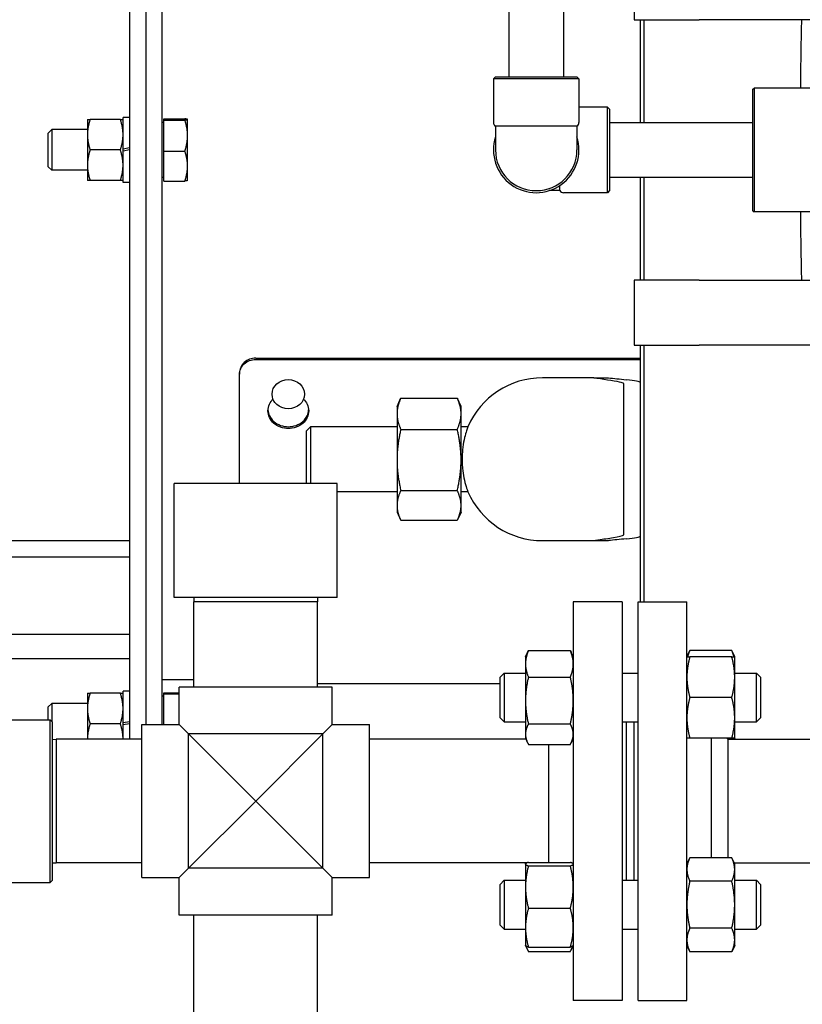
# Model space of a CAD drawing. Header units: inches. Extents: x 18 to 846, y -44 to 561.
# Tile 293 of 642: x 312 to 324, y 451 to 466. Entities that reach past the tile are written whole.
import ezdxf

# ---------------------------------------------------------------- set-up
doc = ezdxf.new("R2010")
doc.units = ezdxf.units.IN
doc.header["$LTSCALE"] = 24
doc.header["$MEASUREMENT"] = 0
doc.layers.add('Dimension (ANSI)', color=7, linetype='Continuous', lineweight=25)
doc.layers.add('Visible (ANSI)', color=7, linetype='Continuous', lineweight=30)
doc.styles.add('Note Text (ANSI)', font='tahoma.ttf')
doc.dimstyles.new('SB Fraction-16 (ANSI)', dxfattribs={"dimscale": 24, "dimtxt": 0.125, "dimasz": 0.098425, "dimexe": 0.125, "dimexo": 0.0625, "dimgap": 0.031496, "dimtad": 0, "dimtih": 1, "dimtoh": 1, "dimdec": 4, "dimrnd": 1e-08, "dimzin": 0, "dimdsep": 46, "dimlunit": 5, "dimtxsty": 'Note Text (ANSI)', "dimcen": 0.09, "dimdle": 0.393701, "dimclrd": 256, "dimclre": 256, "dimclrt": 256, "dimadec": 0, "dimazin": 3, "dimtfac": 0.96, "dimtofl": 0, "dimtmove": 0, "dimatfit": 3, "dimfxl": 1, "dimfrac": 2, "dimtolj": 1, "dimtzin": 12, "dimlwd": -1, "dimlwe": -1, "dimarcsym": 0})

# ---------------------------------------------------------------- blocks, each defined once
blk = doc.blocks.new('*D18')
at = {"layer": 'Defpoints', "color": 0, "transparency": 16777216}
for p in [(336.178, 524.056), (247.36, 404.056), (336.178, 404.056)]:
    blk.add_point(p, dxfattribs=at)
at = {"layer": 'Dimension (ANSI)', "transparency": 16777216}
for p, q in [((334.678, 524.056), (244.36, 524.056)), ((247.36, 521.694), (247.36, 466.375)), ((247.36, 406.419), (247.36, 461.738)), ((334.678, 404.056), (244.36, 404.056))]:
    blk.add_line(p, q, dxfattribs=at)
for points in [[(246.966, 521.694), (247.753, 521.694), (247.36, 524.056)], [(246.966, 406.419), (247.753, 406.419), (247.36, 404.056)]]:
    blk.add_solid(points, dxfattribs=at)
at = {"layer": 'Dimension (ANSI)', "transparency": 16777216, "insert": (244.292, 465.619), "char_height": 3, "attachment_point": 1, "style": 'Note Text (ANSI)'}
blk.add_mtext('\\A1;120', dxfattribs=at)

msp = doc.modelspace()

# ---------------------------------------------------------------- linework, layer by layer
at = {"layer": 'Visible (ANSI)'}
for p, q in [((313.30343, 473.1063), (313.30343, 455.0063)), ((313.55343, 472.8808), (313.55343, 464.05641)), ((313.80343, 455.2318), (313.80343, 472.8808)), ((319.12813, 467.2013), (319.12813, 465.1813)), ((319.96813, 467.2013), (319.96813, 465.1813)), ((321.05343, 467.0563), (321.05343, 466.0563)), ((321.05343, 466.0563), (322.05343, 466.0563)), ((321.14458, 466.05628), (321.14458, 464.4763)), ((321.20708, 464.4763), (321.20708, 466.05628)), ((332.05343, 466.0563), (322.05343, 466.0563)), ((318.92313, 465.1813), (318.89188, 465.15005)), ((320.20438, 465.15005), (318.89188, 465.15005)), ((318.89188, 465.15005), (318.89188, 464.4758)), ((318.92313, 465.1813), (320.17313, 465.1813)), ((320.17313, 465.1813), (320.20438, 465.15005)), ((320.20438, 465.15005), (320.20438, 464.4758)), ((322.87753, 464.99068), (322.89316, 465.0063)), ((322.87753, 463.12193), (322.87753, 464.99068)), ((322.89316, 465.0063), (322.89316, 463.1063)), ((325.01943, 465.0063), (322.89316, 465.0063)), ((320.64188, 464.71255), (320.20438, 464.71255)), ((320.64188, 463.40005), (320.64188, 464.71255)), ((320.67313, 464.6813), (320.64188, 464.71255)), ((320.67313, 464.6813), (320.67313, 463.4313)), ((312.65643, 464.52516), (312.65643, 464.29078)), ((313.16156, 464.52516), (312.6983, 464.52516)), ((313.20343, 464.06891), (313.20343, 464.55641)), ((313.30343, 464.55641), (313.20343, 464.55641)), ((313.82843, 464.51574), (313.82843, 464.53403)), ((313.82843, 464.53403), (314.15219, 464.53403)), ((313.82843, 464.51574), (314.15219, 464.51574)), ((313.82843, 464.03812), (313.82843, 464.51574)), ((314.19406, 464.52516), (314.1939, 464.52542)), ((314.19406, 464.52489), (314.19406, 464.52516)), ((314.19406, 464.27693), (314.19406, 464.52489)), ((312.05343, 464.31481), (312.10753, 464.36891)), ((312.10753, 464.36891), (312.10753, 463.74391)), ((312.65643, 464.36891), (312.10753, 464.36891)), ((313.82843, 464.47828), (313.80343, 464.47828)), ((320.17313, 464.42168), (318.92313, 464.42168)), ((318.92313, 464.42168), (318.92313, 464.0563)), ((320.17313, 464.42168), (320.17313, 464.0563)), ((320.67313, 464.4763), (322.87753, 464.4763)), ((312.05343, 463.79801), (312.05343, 464.31481)), ((312.65643, 464.29078), (312.65643, 463.82203)), ((314.19406, 463.80845), (314.19406, 464.27693)), ((313.16156, 464.05641), (312.6983, 464.05641)), ((313.30343, 464.08654), (313.20343, 464.06891)), ((313.20343, 464.04391), (313.20343, 464.06891)), ((313.20343, 464.04391), (313.30343, 464.06154)), ((313.55343, 464.05641), (313.55343, 455.2318)), ((313.20343, 463.55641), (313.20343, 464.04391)), ((313.82843, 464.03812), (314.15219, 464.03812)), ((313.82843, 463.57878), (313.82843, 464.03812)), ((312.05343, 463.79801), (312.10753, 463.74391)), ((312.65643, 463.82203), (312.65643, 463.58766)), ((314.19406, 463.58766), (314.19406, 463.80845)), ((312.65643, 463.74391), (312.10753, 463.74391)), ((313.82843, 463.63453), (313.80343, 463.63453)), ((320.67313, 463.6363), (322.87753, 463.6363)), ((321.14458, 463.63631), (321.14458, 462.05632)), ((321.20708, 462.05632), (321.20708, 463.63631)), ((313.16156, 463.58766), (312.6983, 463.58766)), ((313.30343, 463.55641), (313.20343, 463.55641)), ((313.82843, 463.57878), (314.15219, 463.57878)), ((314.19406, 463.58766), (314.1939, 463.58739)), ((319.9135, 463.4313), (319.9135, 463.50607)), ((319.9135, 463.4313), (319.74822, 463.4313)), ((320.64188, 463.40005), (319.96763, 463.40005)), ((320.67313, 463.4313), (320.64188, 463.40005)), ((322.87753, 463.12193), (322.89316, 463.1063)), ((325.01943, 463.1063), (322.89316, 463.1063)), ((322.05343, 462.0563), (321.05343, 462.0563)), ((321.05343, 462.0563), (321.05343, 461.0563)), ((322.05343, 462.0563), (332.05343, 462.0563)), ((321.05343, 461.0563), (322.05343, 461.0563)), ((321.14458, 461.05631), (321.14458, 457.11633)), ((321.20708, 457.11633), (321.20708, 461.05631)), ((332.05343, 461.0563), (322.05343, 461.0563)), ((315.24143, 460.85943), (321.14458, 460.85943)), ((315.24143, 460.8397), (321.14458, 460.8397)), ((314.99143, 460.63028), (314.99143, 460.6105)), ((314.99143, 458.9313), (314.99143, 460.6105)), ((319.89458, 460.5563), (319.64458, 460.5563)), ((320.43152, 460.5563), (319.89458, 460.5563)), ((320.43152, 460.5563), (320.65784, 460.5563)), ((320.89458, 460.11929), (320.89458, 460.45925)), ((317.41058, 460.1188), (317.46596, 460.23756)), ((317.41058, 460.1188), (317.41058, 460.00458)), ((317.46919, 460.24442), (318.33597, 460.24442)), ((318.39458, 460.1188), (318.33921, 460.23756)), ((318.39458, 460.00458), (318.39458, 460.1188)), ((320.89458, 458.49331), (320.89458, 460.11929)), ((317.41058, 460.00458), (317.41058, 459.2957)), ((318.39458, 459.2957), (318.39458, 460.00458)), ((316.01958, 459.7438), (316.08208, 459.8063)), ((316.01958, 458.9313), (316.01958, 459.7438)), ((316.08208, 459.8063), (316.08208, 458.9313)), ((317.41058, 459.8063), (316.08208, 459.8063)), ((317.46919, 459.76475), (318.33597, 459.76475)), ((318.49894, 459.8063), (318.39458, 459.8063)), ((317.41058, 459.2957), (317.41058, 458.59741)), ((318.39458, 458.59741), (318.39458, 459.2957)), ((316.49013, 458.9313), (313.99013, 458.9313)), ((313.99013, 457.1813), (313.99013, 458.9313)), ((316.49013, 457.1813), (316.49013, 458.9313)), ((317.41058, 458.8063), (316.49013, 458.8063)), ((317.46919, 458.82664), (318.33597, 458.82664)), ((318.49894, 458.8063), (318.39458, 458.8063)), ((317.41058, 458.59741), (317.41058, 458.4938)), ((317.41058, 458.4938), (317.46596, 458.37505)), ((318.39458, 458.4938), (318.33921, 458.37505)), ((318.39458, 458.4938), (318.39458, 458.59741)), ((320.89458, 458.15335), (320.89458, 458.49331)), ((317.46919, 458.36819), (318.33597, 458.36819)), ((298.58243, 458.05641), (313.30343, 458.05641)), ((298.58243, 458.05641), (313.30343, 458.05641)), ((319.64458, 458.0563), (319.89458, 458.0563)), ((319.89458, 458.0563), (320.43152, 458.0563)), ((320.43152, 458.0563), (320.65784, 458.0563)), ((297.19931, 457.80641), (313.30343, 457.80641)), ((316.49013, 457.1813), (313.99013, 457.1813)), ((314.29176, 457.1813), (314.29013, 457.1188)), ((316.19013, 457.1188), (314.29013, 457.1188)), ((314.29013, 455.8063), (314.29013, 457.1188)), ((316.18849, 457.1813), (316.19013, 457.1188)), ((316.19013, 455.8063), (316.19013, 457.1188)), ((320.11763, 457.1163), (320.11763, 450.9963)), ((320.86763, 457.1163), (320.11763, 457.1163)), ((320.86763, 457.1163), (320.86763, 450.9963)), ((321.11263, 450.9963), (321.11263, 457.1163)), ((321.11263, 457.1163), (321.86263, 457.1163)), ((321.86263, 450.9963), (321.86263, 457.1163)), ((310.49093, 456.61891), (313.30343, 456.61891)), ((319.38363, 456.27229), (319.41566, 456.34098)), ((319.42871, 456.36696), (320.07254, 456.36696)), ((320.11763, 456.27229), (320.08559, 456.34098)), ((321.86263, 456.27229), (321.90771, 456.36898)), ((322.55154, 456.36898), (321.90771, 456.36898)), ((322.59663, 456.27229), (322.55154, 456.36898)), ((310.49093, 456.24391), (313.30343, 456.24391)), ((319.38363, 456.27229), (319.38363, 456.16369)), ((322.55154, 456.27229), (321.90771, 456.27229)), ((322.59663, 455.95979), (322.59663, 456.27229)), ((319.38363, 456.16369), (319.38363, 455.60058)), ((313.80343, 455.92179), (314.29013, 455.92179)), ((318.99263, 455.95979), (319.05513, 456.02229)), ((318.99263, 455.33479), (318.99263, 455.95979)), ((319.05513, 456.02229), (319.05513, 455.27229)), ((319.05513, 456.02229), (319.38363, 456.02229)), ((319.42871, 455.96041), (320.07254, 455.96041)), ((320.86763, 456.02229), (321.11263, 456.02229)), ((322.59663, 456.02229), (322.93013, 456.02229)), ((322.59663, 455.33479), (322.59663, 455.95979)), ((322.93013, 455.27229), (322.93013, 456.02229)), ((322.99263, 455.95979), (322.93013, 456.02229)), ((322.99263, 455.95979), (322.99263, 455.33479)), ((313.20343, 455.25641), (313.20343, 455.74391)), ((313.30343, 455.74391), (313.20343, 455.74391)), ((316.41563, 455.8063), (314.06463, 455.8063)), ((314.06463, 455.2318), (314.06463, 455.8063)), ((316.19013, 455.86199), (318.99263, 455.86199)), ((316.41563, 455.2318), (316.41563, 455.8063)), ((312.65643, 455.71266), (312.65643, 455.47828)), ((313.16156, 455.71266), (312.6983, 455.71266)), ((313.82843, 455.66578), (313.80343, 455.66578)), ((313.82843, 455.70324), (313.82843, 455.72153)), ((313.82843, 455.72153), (314.06463, 455.72153)), ((313.82843, 455.70324), (314.06463, 455.70324)), ((313.82843, 455.2318), (313.82843, 455.70324)), ((319.38363, 455.60058), (319.38363, 455.08418)), ((322.55154, 455.64729), (321.90771, 455.64729)), ((312.05343, 455.50231), (312.10753, 455.55641)), ((312.05343, 455.3063), (312.05343, 455.50231)), ((312.10753, 455.55641), (312.10753, 455.28265)), ((312.65643, 455.55641), (312.10753, 455.55641)), ((312.65643, 455.47828), (312.65643, 455.00953)), ((309.02138, 455.3063), (312.08388, 455.3063)), ((312.08388, 452.8063), (312.08388, 455.3063)), ((312.11513, 455.27505), (312.08388, 455.3063)), ((318.99263, 455.33479), (319.05513, 455.27229)), ((322.59663, 455.02229), (322.59663, 455.33479)), ((322.99263, 455.33479), (322.93013, 455.27229)), ((312.11513, 455.27505), (312.11513, 452.83755)), ((313.16156, 455.24391), (312.6983, 455.24391)), ((313.30343, 455.27404), (313.20343, 455.25641)), ((313.20343, 455.23141), (313.20343, 455.25641)), ((313.20343, 455.23141), (313.30343, 455.24904)), ((313.20343, 455.0063), (313.20343, 455.23141)), ((313.49013, 452.8808), (313.49013, 455.2318)), ((313.49013, 455.2318), (314.06463, 455.2318)), ((314.06463, 455.2318), (314.20813, 455.0883)), ((316.27213, 455.0883), (316.41563, 455.2318)), ((316.41563, 455.2318), (316.99013, 455.2318)), ((316.99013, 452.8808), (316.99013, 455.2318)), ((319.05513, 455.27229), (319.38363, 455.27229)), ((319.42871, 455.24074), (320.07254, 455.24074)), ((320.86763, 455.27229), (321.11263, 455.27229)), ((320.92763, 455.27229), (320.92763, 452.84031)), ((321.04763, 455.27229), (321.04763, 452.84031)), ((321.05263, 452.84031), (321.05263, 455.27229)), ((322.59663, 455.27229), (322.93013, 455.27229)), ((312.11513, 455.00467), (312.17763, 455.0063)), ((312.17763, 455.0063), (312.17763, 453.1063)), ((313.49013, 455.0063), (312.17763, 455.0063)), ((312.65643, 455.00953), (312.65643, 455.0063)), ((316.27213, 455.0883), (314.20813, 455.0883)), ((314.20813, 455.0883), (315.24013, 454.0563)), ((314.20813, 453.0243), (314.20813, 455.0883)), ((315.24013, 454.0563), (316.27213, 455.0883)), ((316.27213, 453.0243), (316.27213, 455.0883)), ((319.39108, 455.0063), (316.99013, 455.0063)), ((319.38363, 455.08418), (319.38363, 455.02229)), ((319.38363, 455.02229), (319.41566, 454.9536)), ((320.11763, 455.02229), (320.08559, 454.9536)), ((322.55154, 455.02229), (321.90771, 455.02229)), ((322.24263, 453.187), (322.24263, 455.02229)), ((322.49263, 455.0063), (322.47664, 455.02229)), ((322.49263, 455.0063), (324.49013, 455.0063)), ((322.49263, 455.0063), (322.49263, 454.0563)), ((322.59663, 455.02229), (322.58917, 455.0063)), ((319.42871, 454.92762), (320.07254, 454.92762)), ((319.73763, 454.92762), (319.73763, 453.11554)), ((315.24013, 454.0563), (314.20813, 453.0243)), ((316.27213, 453.0243), (315.24013, 454.0563)), ((322.49263, 454.0563), (322.49263, 453.187)), ((321.86263, 453.09031), (321.90771, 453.187)), ((322.55154, 453.187), (321.90771, 453.187)), ((322.59663, 453.09031), (322.55154, 453.187)), ((312.11513, 453.10794), (312.17763, 453.1063)), ((313.49013, 453.1063), (312.17763, 453.1063)), ((314.20813, 453.0243), (314.06463, 452.8808)), ((316.27213, 453.0243), (314.20813, 453.0243)), ((316.41563, 452.8808), (316.27213, 453.0243)), ((319.40393, 453.1063), (316.99013, 453.1063)), ((319.38363, 453.09031), (319.38444, 453.09207)), ((319.38363, 453.09031), (319.38363, 453.08856)), ((319.38363, 453.08856), (319.38363, 452.73648)), ((319.38444, 453.09207), (319.39108, 453.1063)), ((319.42871, 453.11554), (320.07254, 453.11554)), ((319.42871, 453.06159), (320.07254, 453.06159)), ((320.11763, 453.09031), (320.11681, 453.09207)), ((322.58917, 453.1063), (324.49013, 453.1063)), ((322.59663, 453.00658), (322.59663, 453.09031)), ((313.49013, 452.8808), (314.06463, 452.8808)), ((314.06463, 452.3063), (314.06463, 452.8808)), ((316.41563, 452.3063), (316.41563, 452.8808)), ((316.41563, 452.8808), (316.99013, 452.8808)), ((322.59663, 452.46531), (322.59663, 453.00658)), ((309.02138, 452.8063), (312.08388, 452.8063)), ((312.11513, 452.83755), (312.08388, 452.8063)), ((318.99263, 452.77781), (319.05513, 452.84031)), ((318.99263, 452.15281), (318.99263, 452.77781)), ((319.05513, 452.84031), (319.05513, 452.09031)), ((319.05513, 452.84031), (319.38363, 452.84031)), ((319.38363, 452.73648), (319.38363, 452.11323)), ((320.86763, 452.84031), (321.11263, 452.84031)), ((322.55154, 452.82616), (321.90771, 452.82616)), ((322.59663, 452.84031), (322.93013, 452.84031)), ((322.93013, 452.09031), (322.93013, 452.84031)), ((322.99263, 452.77781), (322.93013, 452.84031)), ((322.99263, 452.77781), (322.99263, 452.15281)), ((319.42871, 452.41137), (320.07254, 452.41137)), ((322.59663, 451.92405), (322.59663, 452.46531)), ((316.41563, 452.3063), (314.06463, 452.3063)), ((314.29013, 449.8925), (314.29013, 452.3063)), ((316.19013, 449.90535), (316.19013, 452.3063)), ((318.99263, 452.15281), (319.05513, 452.09031)), ((319.38363, 452.11323), (319.38363, 451.84031)), ((322.55154, 452.10447), (321.90771, 452.10447)), ((322.99263, 452.15281), (322.93013, 452.09031)), ((319.05513, 452.09031), (319.38363, 452.09031)), ((320.86763, 452.09031), (321.11263, 452.09031)), ((322.59663, 452.09031), (322.93013, 452.09031)), ((319.38363, 451.84031), (319.38444, 451.83856)), ((319.38444, 451.83856), (319.41566, 451.77162)), ((319.42871, 451.81509), (320.07254, 451.81509)), ((320.11681, 451.83856), (320.08559, 451.77162)), ((320.11763, 451.84031), (320.11681, 451.83856)), ((321.86263, 451.84031), (321.90771, 451.74362)), ((322.59663, 451.84031), (322.55154, 451.74362)), ((322.59663, 451.84031), (322.59663, 451.92405)), ((319.42871, 451.74564), (320.07254, 451.74564)), ((322.55154, 451.74362), (321.90771, 451.74362)), ((320.86763, 450.9963), (320.11763, 450.9963)), ((321.11263, 450.9963), (321.86263, 450.9963))]:
    msp.add_line(p, q, dxfattribs=at)
for centre, radius, start, end in [((318.95438, 464.4758), 0.0625, 180, 240), ((320.14188, 464.4758), 0.0625, 300, 0), ((319.54813, 464.0563), 0.65625, 162.24721, 17.75279), ((319.54813, 464.0563), 0.625, 180, 0), ((319.96763, 463.46255), 0.0625, 210, 270), ((319.64458, 459.3063), 1.25, 90, 156.421822), ((319.64458, 459.3063), 1.25, 203.578178, 270)]:
    msp.add_arc(centre, radius, start, end, dxfattribs=at)
msp.add_ellipse((315.74143, 460.3051), major_axis=(-0.25, 0), ratio=0.89408182, dxfattribs=at)
for centre, major_axis, start_param, end_param in [((329.54458, 460.73621), (-9.65, 0), 0.40039701, 0.46748636), ((319.14458, 460.4851), (2, 0), 0, 0.46748636), ((329.54458, 457.8764), (9.65, 0), 2.67410629, 2.74119564), ((319.14458, 458.1275), (-2, 0), 2.67410629, 3.14159265)]:
    msp.add_ellipse(centre, major_axis=major_axis, ratio=0.04782887, start_param=start_param, end_param=end_param, dxfattribs=at)
for points, knots in [([(323.62157, 466.0563), (323.61977, 465.97261), (323.61808, 465.88874), (323.6165, 465.80475), (323.61641, 465.79998), (323.61632, 465.7952), (323.61624, 465.79043), (323.61429, 465.68625), (323.61252, 465.58187), (323.61093, 465.47734), (323.61087, 465.47343), (323.61081, 465.46953), (323.61075, 465.46563), (323.61054, 465.45159), (323.61033, 465.43756), (323.61012, 465.42352), (323.60808, 465.2847), (323.60635, 465.1456), (323.60493, 465.0063)], [0.9293619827, 0.9293619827, 0.9293619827, 0.9293619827, 0.9337940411, 0.9337940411, 0.9337940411, 0.9340458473, 0.9340458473, 0.9340458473, 0.9395419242, 0.9395419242, 0.9395419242, 0.9397471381, 0.9397471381, 0.9397471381, 0.9404848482, 0.9404848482, 0.9404848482, 0.9477801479, 0.9477801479, 0.9477801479, 0.9477801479]), ([(323.60493, 463.10631), (323.60591, 463.01), (323.60704, 462.91381), (323.60832, 462.81778), (323.60836, 462.81435), (323.60841, 462.81092), (323.60846, 462.80749), (323.60988, 462.70102), (323.61149, 462.59468), (323.61328, 462.48853), (323.61336, 462.4842), (323.61343, 462.47986), (323.6135, 462.47552), (323.61588, 462.3354), (323.61858, 462.19561), (323.62157, 462.0563)], [0.9808146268, 0.9808146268, 0.9808146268, 0.9808146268, 0.9858494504, 0.9858494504, 0.9858494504, 0.9860292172, 0.9860292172, 0.9860292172, 0.9916117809, 0.9916117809, 0.9916117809, 0.9918398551, 0.9918398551, 0.9918398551, 0.9992105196, 0.9992105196, 0.9992105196, 0.9992105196]), ([(315.24143, 460.85943), (315.21005, 460.85943), (315.17658, 460.85364), (315.11503, 460.83018), (315.08694, 460.81249), (315.0425, 460.77172), (315.02323, 460.74588), (314.99769, 460.68945), (314.99143, 460.65886), (314.99143, 460.63028)], [-1.918454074, -1.918454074, -1.918454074, -1.918454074, -1.679332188, -1.679332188, -1.440210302, -1.440210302, -1.20003556, -1.20003556, -0.959860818, -0.959860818, -0.959860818, -0.959860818]), ([(314.99143, 460.6105), (314.99143, 460.63909), (314.99769, 460.66969), (315.02323, 460.72614), (315.0425, 460.75198), (315.08694, 460.79276), (315.11503, 460.81045), (315.17658, 460.83392), (315.21005, 460.8397), (315.24143, 460.8397)], [0.959815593, 0.959815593, 0.959815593, 0.959815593, 1.199976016, 1.199976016, 1.440136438, 1.440136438, 1.679259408, 1.679259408, 1.918382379, 1.918382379, 1.918382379, 1.918382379]), ([(320.89272, 460.46776), (320.88604, 460.47533), (320.86189, 460.48288), (320.7356, 460.51115), (320.56072, 460.53316), (320.43152, 460.5563)], [0.22095062, 0.22095062, 0.22095062, 0.22095062, 1.4278888, 1.4278888, 4.83429221, 4.83429221, 4.83429221, 4.83429221]), ([(315.97685, 460.22993), (315.99847, 460.20793), (316.01705, 460.182), (316.0461, 460.12028), (316.05393, 460.0836), (316.05393, 460.01508), (316.04608, 459.97868), (316.01419, 459.91195), (315.99015, 459.88163), (315.93467, 459.83387), (315.89955, 459.81322), (315.82256, 459.78587), (315.78069, 459.77916), (315.70219, 459.77916), (315.66034, 459.78587), (315.58338, 459.81319), (315.54827, 459.83381), (315.49277, 459.88156), (315.4687, 459.91189), (315.43678, 459.97864), (315.42893, 460.01507), (315.42893, 460.08361), (315.43676, 460.12029), (315.46581, 460.182), (315.48439, 460.20793), (315.50601, 460.22993)], [0.65128511, 0.65128511, 0.65128511, 0.65128511, 0.89715334, 0.89715334, 1.19629877, 1.19629877, 1.49571824, 1.49571824, 1.79513771, 1.79513771, 2.09432238, 2.09432238, 2.39350705, 2.39350705, 2.69253722, 2.69253722, 2.99156739, 2.99156739, 3.29114134, 3.29114134, 3.59071529, 3.59071529, 3.88987593, 3.88987593, 4.13572965, 4.13572965, 4.13572965, 4.13572965]), ([(315.42932, 460.06278), (315.4311, 460.03252), (315.43885, 460.00115), (315.4687, 459.93874), (315.49277, 459.90841), (315.54827, 459.86068), (315.58338, 459.84006), (315.66034, 459.81275), (315.70219, 459.80604), (315.78069, 459.80604), (315.82256, 459.81275), (315.89955, 459.8401), (315.93467, 459.86073), (315.99015, 459.90848), (316.01419, 459.9388), (316.04402, 460.00119), (316.05176, 460.03253), (316.05353, 460.06278)], [-3.55201434, -3.55201434, -3.55201434, -3.55201434, -3.29117386, -3.29117386, -2.99159134, -2.99159134, -2.69256064, -2.69256064, -2.39352995, -2.39352995, -2.09434246, -2.09434246, -1.79515498, -1.79515498, -1.49572923, -1.49572923, -1.23504519, -1.23504519, -1.23504519, -1.23504519]), ([(318.49894, 459.8063), (318.49894, 459.8063), (318.49635, 459.7995), (318.48647, 459.77158), (318.47883, 459.74934), (318.46086, 459.68905), (318.45047, 459.6501), (318.4315, 459.55905), (318.42312, 459.50712), (318.41496, 459.42442), (318.41298, 459.39665), (318.41096, 459.34838), (318.41052, 459.32817), (318.41048, 459.28807), (318.41085, 459.26825), (318.41268, 459.22128), (318.41449, 459.19438), (318.42183, 459.11618), (318.42924, 459.06731), (318.44837, 458.97004), (318.4605, 458.92447), (318.48183, 458.85353), (318.4908, 458.82858), (318.49774, 458.80949), (318.49891, 458.80629), (318.49891, 458.80629)], [-8.06285876, -8.06285876, -8.06285876, -8.06285876, -7.69970356, -7.69970356, -7.3009728, -7.3009728, -6.86791992, -6.86791992, -6.42313067, -6.42313067, -6.20646758, -6.20646758, -6.05214122, -6.05214122, -5.9009195, -5.9009195, -5.6915643, -5.6915643, -5.27828854, -5.27828854, -4.78026163, -4.78026163, -4.28262045, -4.28262045, -4.03199162, -4.03199162, -4.03199162, -4.03199162]), ([(320.43152, 458.0563), (320.45317, 458.06018), (320.47619, 458.06404), (320.57771, 458.08044), (320.66222, 458.09257), (320.81515, 458.11801), (320.881, 458.13156), (320.89272, 458.14485)], [17.24883005, 17.24883005, 17.24883005, 17.24883005, 17.85490991, 17.85490991, 19.83059007, 19.83059007, 22.11128903, 22.11128903, 22.11128903, 22.11128903])]:
    msp.add_open_spline(points, degree=3, knots=knots, dxfattribs=at)
for points, weights in [([(312.65643, 464.52516), (312.65643, 464.52516), (312.6983, 464.52516)], [1, 1.0379548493, 1]), ([(312.6983, 464.52516), (312.65643, 464.39955), (312.65643, 464.29078)], [1, 1.0379548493, 1]), ([(313.20343, 464.29078), (313.20343, 464.39955), (313.16156, 464.52516)], [1, 1.0379548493, 1]), ([(313.16156, 464.52516), (313.20343, 464.52516), (313.20343, 464.52516)], [1, 1.0379548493, 1]), ([(314.19406, 464.52489), (314.19406, 464.52913), (314.15219, 464.53403)], [1, 1.0379548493, 1]), ([(314.15219, 464.51574), (314.19406, 464.52064), (314.19406, 464.52489)], [1, 1.0379548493, 1]), ([(314.19406, 464.27693), (314.19406, 464.38776), (314.15219, 464.51574)], [1, 1.0379548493, 1]), ([(312.65643, 464.29078), (312.65643, 464.18201), (312.6983, 464.05641)], [1, 1.0379548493, 1]), ([(313.16156, 464.05641), (313.20343, 464.18201), (313.20343, 464.29078)], [1, 1.0379548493, 1]), ([(314.15219, 464.03812), (314.19406, 464.16609), (314.19406, 464.27693)], [1, 1.0379548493, 1]), ([(312.6983, 464.05641), (312.65643, 463.9308), (312.65643, 463.82203)], [1, 1.0379548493, 1]), ([(313.20343, 463.82203), (313.20343, 463.9308), (313.16156, 464.05641)], [1, 1.0379548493, 1]), ([(314.19406, 463.80845), (314.19406, 463.91504), (314.15219, 464.03812)], [1, 1.0379548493, 1]), ([(312.65643, 463.82203), (312.65643, 463.71326), (312.6983, 463.58766)], [1, 1.0379548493, 1]), ([(313.16156, 463.58766), (313.20343, 463.71326), (313.20343, 463.82203)], [1, 1.0379548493, 1]), ([(314.15219, 463.57878), (314.19406, 463.70186), (314.19406, 463.80845)], [1, 1.0379548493, 1]), ([(312.6983, 463.58766), (312.65643, 463.58766), (312.65643, 463.58766)], [1, 1.0379548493, 1]), ([(313.20343, 463.58766), (313.20343, 463.58766), (313.16156, 463.58766)], [1, 1.0379548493, 1]), ([(314.1939, 463.58739), (314.1916, 463.58339), (314.15219, 463.57878)], [1.0043418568, 1.03564311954, 1]), ([(317.46919, 460.24442), (317.41058, 460.11589), (317.41058, 460.00458)], [1, 1.0379548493, 1]), ([(317.46596, 460.23756), (317.46755, 460.24097), (317.46919, 460.24442)], [1.00199608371, 1.00102576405, 1]), ([(318.39458, 460.00458), (318.39458, 460.11589), (318.33597, 460.24442)], [1, 1.0379548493, 1]), ([(318.33597, 460.24442), (318.33761, 460.24097), (318.33921, 460.23756)], [1, 1.00102576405, 1.00199608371]), ([(317.41058, 460.00458), (317.41058, 459.89328), (317.46919, 459.76475)], [1, 1.0379548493, 1]), ([(318.33597, 459.76475), (318.39458, 459.89328), (318.39458, 460.00458)], [1, 1.0379548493, 1]), ([(317.46919, 459.76475), (317.41058, 459.51339), (317.41058, 459.2957)], [1, 1.0379548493, 1]), ([(318.39458, 459.2957), (318.39458, 459.51339), (318.33597, 459.76475)], [1, 1.0379548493, 1]), ([(317.41058, 459.2957), (317.41058, 459.07801), (317.46919, 458.82664)], [1, 1.0379548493, 1]), ([(318.33597, 458.82664), (318.39458, 459.07801), (318.39458, 459.2957)], [1, 1.0379548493, 1]), ([(317.46919, 458.82664), (317.41058, 458.7038), (317.41058, 458.59741)], [1, 1.0379548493, 1]), ([(318.39458, 458.59741), (318.39458, 458.7038), (318.33597, 458.82664)], [1, 1.0379548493, 1]), ([(317.41058, 458.59741), (317.41058, 458.49103), (317.46919, 458.36819)], [1, 1.0379548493, 1]), ([(318.33597, 458.36819), (318.39458, 458.49103), (318.39458, 458.59741)], [1, 1.0379548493, 1]), ([(319.42871, 456.36696), (319.38363, 456.25803), (319.38363, 456.16369)], [1, 1.0379548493, 1]), ([(319.41566, 456.34098), (319.4216, 456.35372), (319.42871, 456.36696)], [1.00983612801, 1.00580630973, 1]), ([(320.07254, 456.36696), (320.07966, 456.35372), (320.08559, 456.34098)], [1, 1.00580630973, 1.00983612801]), ([(320.11763, 456.16369), (320.11763, 456.25803), (320.07254, 456.36696)], [1, 1.0379548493, 1]), ([(321.90771, 456.36898), (321.88394, 456.318), (321.87291, 456.27229)], [1, 1.01965956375, 1.01895290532]), ([(322.58635, 456.27229), (322.57531, 456.318), (322.55154, 456.36898)], [1.01895290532, 1.01965956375, 1]), ([(321.86263, 456.27229), (321.86263, 456.27229), (321.90771, 456.27229)], [1, 1.0379548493, 1]), ([(321.90771, 456.27229), (321.86263, 456.10482), (321.86263, 455.95979)], [1, 1.0379548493, 1]), ([(322.59663, 455.95979), (322.59663, 456.10482), (322.55154, 456.27229)], [1, 1.0379548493, 1]), ([(322.55154, 456.27229), (322.59663, 456.27229), (322.59663, 456.27229)], [1, 1.0379548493, 1]), ([(319.38363, 456.16369), (319.38363, 456.06935), (319.42871, 455.96041)], [1, 1.0379548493, 1]), ([(320.07254, 455.96041), (320.11763, 456.06935), (320.11763, 456.16369)], [1, 1.0379548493, 1]), ([(319.42871, 455.96041), (319.38363, 455.76758), (319.38363, 455.60058)], [1, 1.0379548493, 1]), ([(320.11763, 455.60058), (320.11763, 455.76758), (320.07254, 455.96041)], [1, 1.0379548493, 1]), ([(321.86263, 455.95979), (321.86263, 455.81476), (321.90771, 455.64729)], [1, 1.0379548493, 1]), ([(322.55154, 455.64729), (322.59663, 455.81476), (322.59663, 455.95979)], [1, 1.0379548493, 1]), ([(312.65643, 455.71266), (312.65643, 455.71266), (312.6983, 455.71266)], [1, 1.0379548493, 1]), ([(312.6983, 455.71266), (312.65643, 455.58705), (312.65643, 455.47828)], [1, 1.0379548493, 1]), ([(313.20343, 455.47828), (313.20343, 455.58705), (313.16156, 455.71266)], [1, 1.0379548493, 1]), ([(313.16156, 455.71266), (313.20343, 455.71266), (313.20343, 455.71266)], [1, 1.0379548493, 1]), ([(319.38363, 455.60058), (319.38363, 455.43358), (319.42871, 455.24074)], [1, 1.0379548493, 1]), ([(320.07254, 455.24074), (320.11763, 455.43358), (320.11763, 455.60058)], [1, 1.0379548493, 1]), ([(321.90771, 455.64729), (321.86263, 455.47982), (321.86263, 455.33479)], [1, 1.0379548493, 1]), ([(322.59663, 455.33479), (322.59663, 455.47982), (322.55154, 455.64729)], [1, 1.0379548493, 1]), ([(312.65643, 455.47828), (312.65643, 455.36951), (312.6983, 455.24391)], [1, 1.0379548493, 1]), ([(313.16156, 455.24391), (313.20343, 455.36951), (313.20343, 455.47828)], [1, 1.0379548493, 1]), ([(321.86263, 455.33479), (321.86263, 455.18976), (321.90771, 455.02229)], [1, 1.0379548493, 1]), ([(322.55154, 455.02229), (322.59663, 455.18976), (322.59663, 455.33479)], [1, 1.0379548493, 1]), ([(312.6983, 455.24391), (312.65643, 455.1183), (312.65643, 455.00953)], [1, 1.0379548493, 1]), ([(313.20343, 455.00953), (313.20343, 455.1183), (313.16156, 455.24391)], [1, 1.0379548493, 1]), ([(319.42871, 455.24074), (319.38363, 455.15684), (319.38363, 455.08418)], [1, 1.0379548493, 1]), ([(320.11763, 455.08418), (320.11763, 455.15684), (320.07254, 455.24074)], [1, 1.0379548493, 1]), ([(312.65643, 455.00953), (312.65643, 455.00792), (312.65644, 455.0063)], [1, 1.00054283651, 1.00107014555]), ([(313.20342, 455.0063), (313.20343, 455.00792), (313.20343, 455.00953)], [1.00107014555, 1.00054283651, 1]), ([(319.38363, 455.08418), (319.38363, 455.01152), (319.42871, 454.92762)], [1, 1.0379548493, 1]), ([(320.07254, 454.92762), (320.11763, 455.01152), (320.11763, 455.08418)], [1, 1.0379548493, 1]), ([(321.90771, 455.02229), (321.86263, 455.02229), (321.86263, 455.02229)], [1, 1.0379548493, 1]), ([(322.59663, 455.02229), (322.59663, 455.02229), (322.55154, 455.02229)], [1, 1.0379548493, 1]), ([(322.58215, 455.0063), (322.58443, 455.01435), (322.58635, 455.02229)], [1.01858442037, 1.01907558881, 1.01895290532]), ([(321.90771, 453.187), (321.86263, 453.09031), (321.86263, 453.00658)], [1, 1.0379548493, 1]), ([(322.59663, 453.00658), (322.59663, 453.09031), (322.55154, 453.187)], [1, 1.0379548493, 1]), ([(319.42871, 453.11554), (319.38363, 453.10108), (319.38363, 453.08856)], [1, 1.0379548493, 1]), ([(319.38363, 453.08856), (319.38363, 453.07605), (319.42871, 453.06159)], [1, 1.0379548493, 1]), ([(319.42871, 453.06159), (319.38363, 452.88737), (319.38363, 452.73648)], [1, 1.0379548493, 1]), ([(319.40134, 453.1063), (319.40115, 453.10561), (319.40096, 453.10491)], [1.01764945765, 1.01771792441, 1.0177828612]), ([(320.11763, 453.08856), (320.11763, 453.10108), (320.07254, 453.11554)], [1, 1.0379548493, 1]), ([(320.07254, 453.06159), (320.11763, 453.07605), (320.11763, 453.08856)], [1, 1.0379548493, 1]), ([(320.11763, 452.73648), (320.11763, 452.88737), (320.07254, 453.06159)], [1, 1.0379548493, 1]), ([(321.86263, 453.00658), (321.86263, 452.92284), (321.90771, 452.82616)], [1, 1.0379548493, 1]), ([(322.55154, 452.82616), (322.59663, 452.92284), (322.59663, 453.00658)], [1, 1.0379548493, 1]), ([(319.38363, 452.73648), (319.38363, 452.5856), (319.42871, 452.41137)], [1, 1.0379548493, 1]), ([(320.07254, 452.41137), (320.11763, 452.5856), (320.11763, 452.73648)], [1, 1.0379548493, 1]), ([(321.90771, 452.82616), (321.86263, 452.63278), (321.86263, 452.46531)], [1, 1.0379548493, 1]), ([(322.59663, 452.46531), (322.59663, 452.63278), (322.55154, 452.82616)], [1, 1.0379548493, 1]), ([(319.42871, 452.41137), (319.38363, 452.2516), (319.38363, 452.11323)], [1, 1.0379548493, 1]), ([(320.11763, 452.11323), (320.11763, 452.2516), (320.07254, 452.41137)], [1, 1.0379548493, 1]), ([(321.86263, 452.46531), (321.86263, 452.29784), (321.90771, 452.10447)], [1, 1.0379548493, 1]), ([(322.55154, 452.10447), (322.59663, 452.29784), (322.59663, 452.46531)], [1, 1.0379548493, 1]), ([(319.38363, 452.11323), (319.38363, 451.97486), (319.42871, 451.81509)], [1, 1.0379548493, 1]), ([(320.07254, 451.81509), (320.11763, 451.97486), (320.11763, 452.11323)], [1, 1.0379548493, 1]), ([(321.90771, 452.10447), (321.86263, 452.00778), (321.86263, 451.92405)], [1, 1.0379548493, 1]), ([(322.59663, 451.92405), (322.59663, 452.00778), (322.55154, 452.10447)], [1, 1.0379548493, 1]), ([(319.42871, 451.81509), (319.38953, 451.82765), (319.38444, 451.83856)], [1, 1.03282122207, 1.00887854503]), ([(319.39391, 451.82954), (319.40494, 451.78988), (319.42871, 451.74564)], [1.01895290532, 1.01965956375, 1]), ([(320.11681, 451.83856), (320.11172, 451.82765), (320.07254, 451.81509)], [1.00887854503, 1.03282122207, 1]), ([(320.07254, 451.74564), (320.09631, 451.78988), (320.10735, 451.82954)], [1, 1.01965956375, 1.01895290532]), ([(321.86263, 451.92405), (321.86263, 451.84031), (321.90771, 451.74362)], [1, 1.0379548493, 1]), ([(322.55154, 451.74362), (322.59663, 451.84031), (322.59663, 451.92405)], [1, 1.0379548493, 1])]:
    msp.add_rational_spline(points, weights, degree=2, dxfattribs=at)
for points in [[(319.91265, 463.5106), (319.9133, 463.50889), (319.9135, 463.50738), (319.9135, 463.50607)], [(320.89458, 460.45925), (320.89458, 460.46347), (320.894, 460.46631), (320.89272, 460.46776)], [(320.89272, 458.14485), (320.894, 458.1463), (320.89458, 458.14913), (320.89458, 458.15335)]]:
    msp.add_open_spline(points, degree=3, dxfattribs=at)

# ---------------------------------------------------------------- dimensions: what is measured, and where the dimension line sits
at = {"layer": 'Dimension (ANSI)'}
dim = msp.add_linear_dim(base=(247.35953, 404.0563), p1=(336.17843, 524.0563), p2=(336.17843, 404.0563), angle=90, dimstyle='SB Fraction-16 (ANSI)', override={"dimgap": 0.031496, "dimdec": 4, "dimtol": 0, "dimlim": 0, "dimtp": 0, "dimtm": 0, "dimtdec": 2, "dimatfit": 1}, dxfattribs=at)
dim.commit()
dim.dimension.update_dxf_attribs({"geometry": '*D18', "text_midpoint": (247.35953, 464.0563), "dimtype": 160})

doc.saveas('drawing.dxf')
